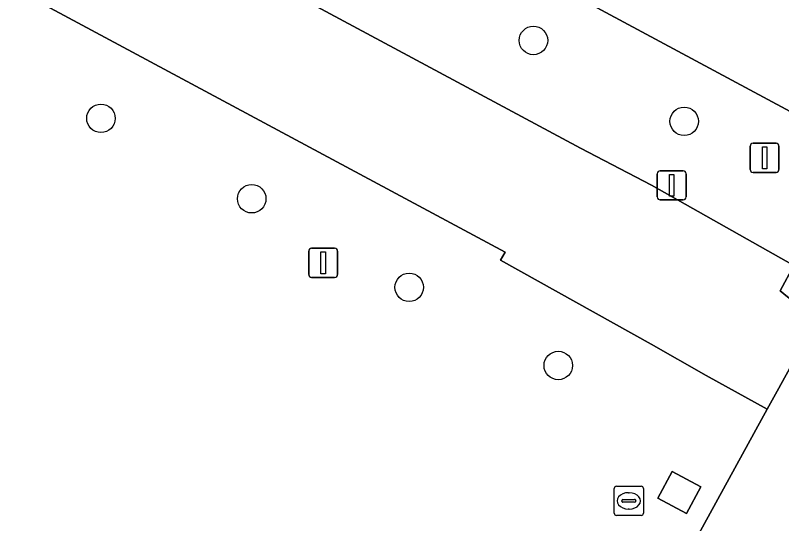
# Model space of a CAD drawing. Extents: x 159489 to 160304, y 383825 to 384531.
# Drawn here: x 159965.8 to 159992.1, y 384093.22 to 384110.68 of the extents above; entities that cross this region are included whole.
import ezdxf

# ---------------------------------------------------------------- set-up
doc = ezdxf.new("R2010")
doc.units = 0
for name, color, linetype in [('IMGEO_Boom', 7, 'Continuous'), ('IMGEO_Groenvoorziening', 7, 'Continuous'), ('IMGEO_Lichtmast', 7, 'Continuous'), ('IMGEO_Rijbaan_lokaal_gesloten', 7, 'Continuous'), ('IMGEO_Rioolput', 7, 'Continuous'), ('IMGEO_Terreindeel_open', 7, 'Continuous'), ('IMGEO_Verkeersbordpaal', 7, 'Continuous'), ('IMGEO_Voetgangersgebied_gesloten', 7, 'Continuous')]:
    doc.layers.add(name, color=color, linetype=linetype)

msp = doc.modelspace()

# ---------------------------------------------------------------- linework, layer by layer
at = {"layer": 'IMGEO_Boom'}
for centre in [(159983.583, 384109.819), (159968.74, 384107.143), (159988.756, 384107.042), (159973.915, 384104.382), (159979.319, 384101.34), (159984.435, 384098.656)]:
    msp.add_circle(centre, 0.489, dxfattribs=at)
at = {"layer": 'IMGEO_Groenvoorziening'}
for points in [[(159991.605, 384097.15), (159989.51, 384098.309), (159987.628, 384099.386), (159982.455, 384102.271), (159982.609, 384102.542), (159962.154, 384113.541), (159959.747, 384109.085), (159959.992, 384108.923), (159958.681, 384106.439), (159961.293, 384104.909), (159955.461, 384093.87), (159949.317, 384097.048), (159955.08, 384108.246), (159958.162, 384106.791), (159959.019, 384108.407), (159958.777, 384108.556), (159961.579, 384113.852), (159942.73, 384123.985)], [(159992.857, 384107.129), (159972.01, 384118.346)], [(159968.335, 384115.191), (159985.203, 384106.114), (159987.632, 384104.854), (159992.519, 384102.091), (159992.05, 384101.215), (159992.484, 384100.869), (159993.361, 384100.352), (159993.886, 384101.31), (159994.034, 384101.581), (159994.225, 384101.931)], [(159966.672, 384049.958), (159967.463, 384051.458), (159970.972, 384058.755), (159976.703, 384069.478), (159983.744, 384082.565), (159984.446, 384083.814), (159986.651, 384088.113), (159991.605, 384097.15)]]:
    msp.add_lwpolyline(points, dxfattribs=at)
msp.add_lwpolyline([(159988.347, 384095.016), (159989.331, 384094.486), (159988.839, 384093.571), (159987.854, 384094.101)], close=True, dxfattribs=at)
at = {"layer": 'IMGEO_Lichtmast'}
for p, q in [((159991.118, 384106.289), (159991.908, 384106.289)), ((159991.908, 384106.289), (159991.118, 384106.289)), ((159991.018, 384105.389), (159991.018, 384106.189)), ((159991.018, 384106.189), (159991.018, 384105.389)), ((159992.008, 384106.189), (159992.008, 384105.389)), ((159992.008, 384105.389), (159992.008, 384106.189)), ((159991.908, 384105.289), (159991.118, 384105.289)), ((159991.118, 384105.289), (159991.908, 384105.289)), ((159975.871, 384101.783), (159975.871, 384102.583)), ((159975.871, 384102.583), (159975.871, 384101.783)), ((159975.971, 384102.683), (159976.761, 384102.683)), ((159976.761, 384102.683), (159975.971, 384102.683)), ((159976.861, 384102.583), (159976.861, 384101.783)), ((159976.861, 384101.783), (159976.861, 384102.583)), ((159976.761, 384101.683), (159975.971, 384101.683)), ((159975.971, 384101.683), (159976.761, 384101.683))]:
    msp.add_line(p, q, dxfattribs=at)
for points in [[(159991.438, 384106.164), (159991.588, 384106.164), (159991.588, 384105.414), (159991.438, 384105.414), (159991.438, 384106.164)], [(159976.291, 384102.558), (159976.441, 384102.558), (159976.441, 384101.808), (159976.291, 384101.808), (159976.291, 384102.558)]]:
    msp.add_lwpolyline(points, dxfattribs=at)
for centre, start, end in [((159991.118, 384106.189), 90, 180), ((159991.118, 384106.189), 90, 180), ((159991.908, 384106.189), 0, 90), ((159991.908, 384106.189), 360, 90), ((159991.118, 384105.389), 180, 270), ((159991.118, 384105.389), 180, 270), ((159991.908, 384105.389), 270, 0), ((159991.908, 384105.389), 270, 0), ((159975.971, 384102.583), 90, 180), ((159975.971, 384102.583), 90, 180), ((159976.761, 384102.583), 0, 90), ((159976.761, 384102.583), 360, 90), ((159975.971, 384101.783), 180, 270), ((159975.971, 384101.783), 180, 270), ((159976.761, 384101.783), 270, 0), ((159976.761, 384101.783), 270, 0)]:
    msp.add_arc(centre, 0.1, start, end, dxfattribs=at)
at = {"layer": 'IMGEO_Rijbaan_lokaal_gesloten'}
for points in [[(159997.184, 384111.056), (159989.868, 384114.987), (159988.96, 384113.296), (159974.025, 384121.32), (159974.934, 384123.011), (159970.012, 384125.655), (159969.104, 384123.965), (159911.095, 384155.132), (159912.004, 384156.822), (159894.341, 384166.312), (159891.699, 384161.454), (159893.509, 384160.525), (159895.723, 384159.334), (159901.046, 384156.469), (159905.423, 384154.113), (159936.03, 384137.66), (159939.687, 384135.699), (159941.411, 384134.785), (159948.486, 384130.974), (159966.662, 384121.216), (159972.01, 384118.346), (159992.857, 384107.129)], [(159994.225, 384101.931), (159994.034, 384101.581), (159993.886, 384101.31), (159993.361, 384100.352), (159991.945, 384097.77), (159991.605, 384097.15), (159986.651, 384088.113), (159984.446, 384083.814), (159983.744, 384082.565), (159976.703, 384069.478), (159970.972, 384058.755), (159967.463, 384051.458), (159972.563, 384048.752), (159976.592, 384056.454), (159990.865, 384082.876)]]:
    msp.add_lwpolyline(points, dxfattribs=at)
at = {"layer": 'IMGEO_Rioolput'}
for p, q in [((159986.353, 384093.58), (159986.353, 384094.432)), ((159986.428, 384094.506), (159987.28, 384094.506)), ((159987.354, 384094.432), (159987.354, 384093.58)), ((159986.841, 384094.286), (159986.866, 384094.286)), ((159986.612, 384094), (159986.612, 384094.012)), ((159987.05, 384093.963), (159986.652, 384093.963)), ((159986.655, 384094.049), (159987.053, 384094.049)), ((159987.096, 384094.012), (159987.096, 384094)), ((159986.864, 384093.726), (159986.839, 384093.726)), ((159987.28, 384093.506), (159986.428, 384093.506))]:
    msp.add_line(p, q, dxfattribs=at)
for points in [[(159986.353, 384093.58), (159986.353, 384094.432)], [(159986.428, 384094.506), (159987.28, 384094.506)], [(159987.354, 384094.432), (159987.354, 384093.58)], [(159987.28, 384093.506), (159986.428, 384093.506)]]:
    msp.add_lwpolyline(points, dxfattribs=at)
for centre, radius, start, end in [((159986.43, 384094.43), 0.0765, 91.552, 178.448), ((159986.43, 384094.43), 0.0765, 91.552, 178.448), ((159987.278, 384094.43), 0.0765, 1.552, 88.448), ((159987.278, 384094.43), 0.0765, 1.552, 88.448), ((159986.652, 384094.009), 0.0403, 85.8775, 175.7526), ((159986.649, 384093.999), 0.0366, 178.938, 274.7102), ((159987.053, 384094.006), 0.043, 264.8664, 352.4533), ((159987.057, 384094.011), 0.0386, 1.7309, 96.639), ((159986.43, 384093.582), 0.0765, 181.552, 268.448), ((159986.43, 384093.582), 0.0765, 181.552, 268.448), ((159987.278, 384093.582), 0.0765, 271.552, 358.448), ((159987.278, 384093.582), 0.0765, 271.552, 358.448)]:
    msp.add_arc(centre, radius, start, end, dxfattribs=at)
for centre, major_axis, ratio, start_param, end_param in [((159986.84, 384094.006), (-0.387, 0.002), 0.722429, 4.712389, 7.853982), ((159986.865, 384094.006), (-0.39, 0.002), 0.717154, 1.570796, 4.712389)]:
    msp.add_ellipse(centre, major_axis=major_axis, ratio=ratio, start_param=start_param, end_param=end_param, dxfattribs=at)
at = {"layer": 'IMGEO_Terreindeel_open'}
msp.add_lwpolyline([(159989.331, 384094.486), (159988.347, 384095.016), (159987.854, 384094.101), (159988.839, 384093.571)], close=True, dxfattribs=at)
at = {"layer": 'IMGEO_Verkeersbordpaal'}
for p, q in [((159987.834, 384104.443), (159987.834, 384105.243)), ((159987.834, 384105.243), (159987.834, 384104.443)), ((159987.934, 384105.343), (159988.724, 384105.343)), ((159988.724, 384105.343), (159987.934, 384105.343)), ((159988.824, 384105.243), (159988.824, 384104.443)), ((159988.824, 384104.443), (159988.824, 384105.243)), ((159988.724, 384104.343), (159987.934, 384104.343)), ((159987.934, 384104.343), (159988.724, 384104.343))]:
    msp.add_line(p, q, dxfattribs=at)
msp.add_lwpolyline([(159988.254, 384105.218), (159988.404, 384105.218), (159988.404, 384104.468), (159988.254, 384104.468), (159988.254, 384105.218)], dxfattribs=at)
for centre, start, end in [((159987.934, 384105.243), 90, 180), ((159987.934, 384105.243), 90, 180), ((159988.724, 384105.243), 0, 90), ((159988.724, 384105.243), 360, 90), ((159987.934, 384104.443), 180, 270), ((159987.934, 384104.443), 180, 270), ((159988.724, 384104.443), 270, 0), ((159988.724, 384104.443), 270, 0)]:
    msp.add_arc(centre, 0.1, start, end, dxfattribs=at)
at = {"layer": 'IMGEO_Voetgangersgebied_gesloten'}
msp.add_lwpolyline([(159942.73, 384123.985), (159961.579, 384113.852), (159962.154, 384113.541), (159982.609, 384102.542), (159982.455, 384102.271), (159987.628, 384099.386), (159989.51, 384098.309), (159991.605, 384097.15), (159991.945, 384097.77), (159993.361, 384100.352), (159992.484, 384100.869), (159992.05, 384101.215), (159992.519, 384102.091), (159987.632, 384104.854), (159985.203, 384106.114), (159968.335, 384115.191)], dxfattribs=at)

doc.saveas('drawing.dxf')
